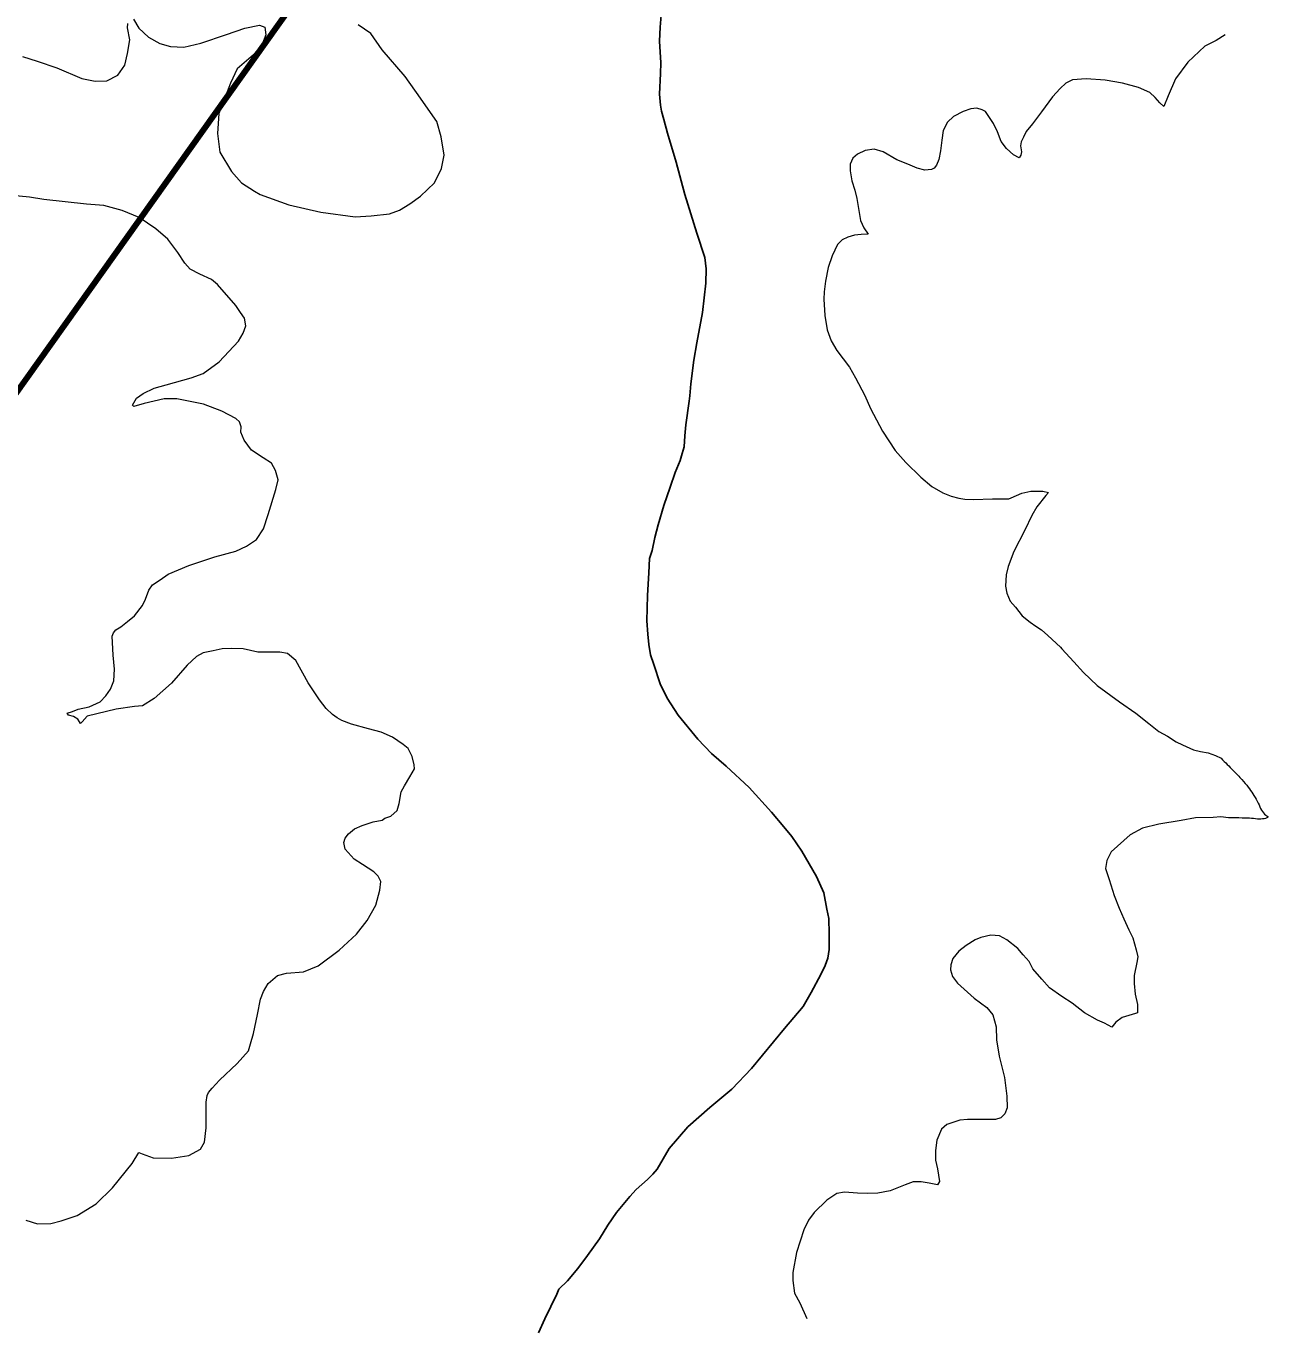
# Model space of a CAD drawing. Extents: x 553962 to 842807, y 8883888 to 9032388.
# Drawn here: x 711150 to 712884, y 8965597 to 8967384 of the extents above; entities that cross this region are included whole.
import ezdxf

# ---------------------------------------------------------------- set-up
doc = ezdxf.new("R2010")
doc.units = 0
doc.header["$LTSCALE"] = 200
for name, color, linetype, lineweight in [('24', 7, 'Continuous', 25), ('8', 7, 'Continuous', 13), ('9', 7, 'Continuous', 90)]:
    doc.layers.add(name, color=color, linetype=linetype, lineweight=lineweight)

msp = doc.modelspace()

# ---------------------------------------------------------------- linework, layer by layer
at = {"layer": '24'}
for points in [[(712010.1, 8966662.7), (712013.6, 8966680.7), (712018.3, 8966697.9), (712026.1, 8966724.5), (712034.9, 8966749.9), (712041.8, 8966770), (712048.3, 8966786.7), (712051.1, 8966796), (712053.9, 8966805.4), (712055.1, 8966820.5), (712056.4, 8966835.5), (712060.8, 8966868), (712061.7, 8966875.3), (712063.1, 8966891.8), (712067.3, 8966924.5), (712071.5, 8966948.2), (712079.1, 8966989.8), (712083.9, 8967030.2), (712084.2, 8967050), (712082.3, 8967065.3), (712071.5, 8967099), (712054.8, 8967152.1), (712043.2, 8967196.6), (712031.2, 8967236.3), (712025.9, 8967255.3), (712022.9, 8967266.6), (712021.3, 8967275.1), (712020.1, 8967289.9), (712021.3, 8967318.5), (712021.8, 8967333), (712019.9, 8967363), (712020.8, 8967382), (712022.9, 8967404.1)], [(711853.7, 8965587.6), (711862.3, 8965606.9), (711878.9, 8965640.7), (711881.7, 8965647.3), (711893.7, 8965658.9), (711907.8, 8965676), (711921, 8965693.7), (711937.6, 8965716.8), (711948.9, 8965735.5), (711961.2, 8965752.8), (711979.2, 8965774.9), (711988.2, 8965784.6), (712003.5, 8965798), (712011.1, 8965805.6), (712017.1, 8965812.5), (712033.5, 8965840.7), (712059.2, 8965870.5), (712089.4, 8965897), (712119.3, 8965922.3), (712146.4, 8965950.7), (712192.1, 8966005.7), (712217.5, 8966036.2), (712228.7, 8966055.3), (712241.9, 8966080.2), (712247.9, 8966092.2), (712251.6, 8966102.6), (712253.4, 8966114.4), (712253.2, 8966120.2), (712253.4, 8966136.1), (712252.7, 8966157.1), (712250.2, 8966169.6), (712246, 8966192.4), (712235.8, 8966214.5), (712215.5, 8966249.6), (712202.1, 8966269.7), (712191.2, 8966283.1), (712173.9, 8966303.2), (712143.5, 8966337.1), (712111.7, 8966366.2), (712091.6, 8966383.7), (712072.8, 8966403.6), (712045.8, 8966436.3), (712030.5, 8966459.8), (712020.8, 8966479.7), (712012.2, 8966506.2), (712007.8, 8966519.2), (712005.3, 8966533.7), (712003.9, 8966547.6), (712002.7, 8966566.2), (712003.7, 8966600.8), (712005.5, 8966632), (712006.5, 8966651.9), (712010.1, 8966662.7)]]:
    msp.add_lwpolyline(points, dxfattribs=at)
msp.add_spline([(712788.8, 8964939.7), (712810, 8964936.4), (712849.2, 8964965.8), (712942.3, 8965114.4), (712988, 8965263.1), (713022.3, 8965413.3), (713069.7, 8965512.9), (713157.9, 8965633.8), (713246.1, 8965715.4), (713280.3, 8965792.2), (713237.9, 8965855.9), (713229.7, 8965902.9), (713239.5, 8965932.3), (713254.2, 8965947.1), (713278.7, 8965940.5), (713308.1, 8965930.7), (713347.3, 8965937.3), (713384.8, 8965963.4), (713415.9, 8965999.3), (713425.7, 8966043.5), (713442, 8966081), (713468.1, 8966087.6), (713484.5, 8966095.8), (713482.8, 8966135), (713497.5, 8966192.2), (713549.8, 8966334.3), (713585.7, 8966420.9), (713746.6, 8966711.8), (713820.1, 8966850.6), (713901.8, 8966907.8), (713934.4, 8966981.3), (713967.1, 8967103.9), (714024.2, 8967177.4)], degree=3, dxfattribs=at)
at = {"layer": '8'}
for points in [[(711144.6, 8967341.9), (711165, 8967335.3), (711192, 8967326.1), (711226.3, 8967311.6), (711244.7, 8967307.7), (711260.5, 8967308.3), (711275.7, 8967316.2), (711285.5, 8967330), (711288.8, 8967345.8), (711292.1, 8967364.9), (711288.8, 8967381.4), (711289.5, 8967387.3)], [(711297.4, 8967393.2), (711304.6, 8967380.7), (711317.8, 8967368.2), (711333.6, 8967359.7), (711348.1, 8967355.7), (711366.6, 8967354.4), (711389.6, 8967360.3), (711425.2, 8967372.2), (711450.2, 8967380.7), (711470.6, 8967384.7), (711477.8, 8967382), (711479.2, 8967371.5), (711474.6, 8967359.7), (711462, 8967343.9), (711439.7, 8967324.8), (711430.4, 8967305), (711414.6, 8967263.5), (711412.7, 8967235.9), (711415.9, 8967210.2), (711431.8, 8967183.9), (711445.6, 8967168.1), (711463.4, 8967156.9), (711471.3, 8967152.3), (711510.8, 8967137.8), (711554.9, 8967127.9), (711601.7, 8967121.3), (711623.9, 8967122.7), (711648.9, 8967125.3), (711662.7, 8967130.6), (711677.2, 8967139.1), (711691.7, 8967149.7), (711710.8, 8967168.1), (711720.7, 8967187.9), (711724, 8967206.3), (711720, 8967231.3), (711714.1, 8967252.4), (711708.8, 8967260.3), (711691.7, 8967284.6), (711670.6, 8967314.3), (711639, 8967350.8), (711623.2, 8967373.2), (711606, 8967385.1)], [(712797.4, 8967371.4), (712785.1, 8967363.8), (712769.5, 8967355.8), (712746.1, 8967334.1), (712729.4, 8967311), (712719.1, 8967287.6), (712713.3, 8967272.9), (712707.7, 8967278.2), (712701.3, 8967285.4), (712694.1, 8967292.1), (712678.2, 8967299), (712656.2, 8967304.9), (712632.5, 8967309.3), (712606.4, 8967311), (712587.5, 8967309.6), (712578.5, 8967305.1), (712570.8, 8967297.8), (712560.2, 8967286.4), (712545.2, 8967265.6), (712532.7, 8967249.4), (712523.8, 8967238.8), (712520.2, 8967230.8), (712517.1, 8967224.4), (712516.3, 8967218.8), (712517.4, 8967210.7), (712516.8, 8967206.3), (712514.3, 8967202.7), (712506.8, 8967206.6), (712497.1, 8967215.2), (712489.8, 8967224.9), (712484.8, 8967238.3), (712479, 8967249.7), (712468.1, 8967266.1), (712463.7, 8967268.6)], [(712463.7, 8967268.6), (712456.4, 8967270.6), (712447.8, 8967269.7), (712437.5, 8967266.4), (712424.1, 8967259.4), (712416.1, 8967251.6), (712410.1, 8967240.2), (712408.1, 8967226.8), (712406.2, 8967212.1), (712403.9, 8967200.1), (712400.9, 8967192.6), (712397.8, 8967188.4), (712393.9, 8967186.5), (712384.7, 8967185.6), (712374.4, 8967188.1), (712361.3, 8967194), (712346.3, 8967199.8), (712327.4, 8967210.9), (712315.2, 8967214.3), (712302.9, 8967212.6), (712292, 8967207.6), (712285.6, 8967202), (712282.3, 8967194), (712282.3, 8967184.8), (712284.2, 8967170.7), (712288.4, 8967157.9), (712291.2, 8967146.5), (712294.3, 8967127.3), (712296.5, 8967116.2), (712301, 8967106.4), (712306.8, 8967097.5), (712297.3, 8967097.2), (712287.9, 8967096.1), (712279, 8967093.6), (712271.2, 8967089.7), (712264.5, 8967083.3), (712257.5, 8967068), (712252, 8967051.9), (712248.1, 8967033), (712246.4, 8967018.5), (712246.1, 8967008.2), (712247.2, 8966986), (712250.5, 8966966), (712256.1, 8966951), (712263.6, 8966937.6), (712272.5, 8966926.2), (712281.2, 8966914.8), (712289.5, 8966900), (712302.2, 8966875.7), (712310.2, 8966858.1), (712326.4, 8966827), (712344, 8966800.4), (712358.8, 8966783.7), (712379.1, 8966763.7), (712394.4, 8966750.6), (712409.4, 8966742), (712420.8, 8966737.5), (712431.4, 8966734.8), (712439.8, 8966733.4), (712451.7, 8966732.8), (712477.9, 8966733.9), (712491.1, 8966733.7), (712500, 8966733.9), (712503.6, 8966735), (712518.1, 8966741.4), (712530.6, 8966744.2), (712547.1, 8966744.5), (712554.6, 8966742.3), (712551.2, 8966738.4), (712538.7, 8966722.8), (712532, 8966711.1), (712522.3, 8966690.8), (712506.9, 8966661.5), (712499.4, 8966640.6), (712496.3, 8966629.2), (712495.8, 8966613.9), (712497.4, 8966604.2), (712502.2, 8966593.3), (712509.4, 8966585), (712518.6, 8966573), (712529.7, 8966564.1), (712537.2, 8966558.8), (712545.3, 8966553.8), (712553.7, 8966545.8), (712571.2, 8966529.9), (712572.9, 8966527.7), (712589.3, 8966509.9), (712603, 8966495.2), (712621.6, 8966477.1), (712652.4, 8966454.7), (712674.5, 8966439.2), (712692.5, 8966425.2), (712706.5, 8966413.8), (712718.4, 8966407.8), (712730, 8966399.9), (712738.9, 8966395.5), (712753.8, 8966389), (712763.5, 8966386.6), (712774, 8966384.8), (712784.2, 8966380.8), (712792, 8966377.2)], [(711444.6, 8966825.3), (711445, 8966832.6), (711442.9, 8966839.5), (711438, 8966844.2), (711418.4, 8966854.4), (711393.6, 8966864.1), (711357, 8966871.4), (711339.5, 8966871.4), (711311.9, 8966864.9), (711297.7, 8966860.5), (711296, 8966862.5), (711301.3, 8966872.2), (711310.3, 8966878.8), (711325.7, 8966886.1), (711342, 8966890.5), (711376.5, 8966900.3), (711393.2, 8966906), (711414.8, 8966922.2), (711441.6, 8966950.3), (711448.1, 8966961.3), (711451.4, 8966971.8), (711449.7, 8966982), (711444.5, 8966990.1), (711438, 8966999.5), (711412.7, 8967028.3), (711404.6, 8967035.3), (711388.3, 8967042.6), (711374.9, 8967049.5), (711368, 8967057.6), (711358, 8967072.2), (711344.2, 8967090.9), (711327.9, 8967105.1), (711305.2, 8967120.6), (711281.6, 8967130.3), (711256.4, 8967136.8), (711232.8, 8967138.8), (711173.8, 8967145.3), (711154.3, 8967148.6), (711130.7, 8967150.6)], [(711206.1, 8966439.2), (711213.4, 8966441.7), (711221.1, 8966444.5), (711236.2, 8966447.8), (711251.2, 8966454.7), (711259.3, 8966462.8), (711265.5, 8966472.2), (711270.3, 8966483.6), (711271.2, 8966499.8), (711269.1, 8966518.9), (711267.9, 8966545), (711269.9, 8966549.4), (711272.8, 8966553.9), (711279.7, 8966558), (711289, 8966565.3), (711298.4, 8966573), (711309.8, 8966587.2), (711313.8, 8966595.8), (711318.3, 8966608.4), (711323.2, 8966615.7), (711333.8, 8966622.6), (711344.8, 8966630.3), (711373.2, 8966642.1), (711408.8, 8966654.2), (711437.7, 8966661.9), (711452.7, 8966668.8), (711466.1, 8966677.7), (711475.9, 8966692.4), (711482.4, 8966712.3), (711493, 8966746.4), (711496.2, 8966759.8), (711492.6, 8966772.8), (711486.9, 8966782.6), (711475.5, 8966790.3), (711459.2, 8966800.5), (711449.5, 8966814.3), (711444.6, 8966825.3)], [(711551.2, 8966091.8), (711579.7, 8966113.4), (711603.7, 8966135.3), (711618.3, 8966154.4), (711630.1, 8966175.5), (711635.8, 8966195.8), (711637, 8966207.6), (711633.4, 8966215.3), (711627.7, 8966221), (711611.8, 8966231.2), (711600.4, 8966238.5), (711588.2, 8966252.3), (711586.2, 8966261.3), (711588.2, 8966267.4), (711592.7, 8966273.5), (711600.8, 8966280.4), (711611.4, 8966284.9), (711626.5, 8966289.7), (711639.1, 8966292.2), (711642.7, 8966295), (711650.9, 8966297.5), (711659.4, 8966305.2), (711662.2, 8966314.9), (711665.1, 8966331.2), (711669.6, 8966339.3), (711676.9, 8966351.5), (711683.4, 8966362.9), (711683, 8966368.2), (711680.1, 8966379.6), (711674.8, 8966390.6), (711667.9, 8966396.2), (711653.3, 8966406), (711637.4, 8966413.3), (711620, 8966417.8), (711596.8, 8966423.9), (711583.4, 8966429.2), (711577.3, 8966432.8), (711570.8, 8966437.3), (711562.2, 8966445.4), (711553, 8966457.6), (711537.5, 8966480.7), (711520.4, 8966511.6), (711509, 8966521.4), (711498.5, 8966523), (711468, 8966523), (711448, 8966527.5), (711431.4, 8966528.3), (711419.2, 8966527.5), (711406.6, 8966525), (711393.1, 8966522.2), (711383.8, 8966517.3), (711371.2, 8966505.1), (711349.6, 8966480.3), (711325.6, 8966459.2), (711309.4, 8966449.4), (711298.4, 8966448.2), (711273.6, 8966444.5), (711233.7, 8966435.2), (711226.8, 8966427.5), (711224.4, 8966425), (711222.8, 8966427.1), (711220.7, 8966431.1), (711215, 8966434.4), (711207.7, 8966436.4), (711206.1, 8966439.2)], [(712791.5, 8966296.7), (712780.8, 8966296), (712756.9, 8966295.5), (712737.2, 8966291.7), (712706.3, 8966286.6), (712683.8, 8966281), (712666.8, 8966272), (712640.7, 8966248.6), (712634.8, 8966236.6), (712633.1, 8966225.9), (712638, 8966210.6), (712644.8, 8966188.6), (712651.7, 8966171.1), (712658.4, 8966156.6), (712665, 8966141.2), (712670.6, 8966130.3), (712675.2, 8966113.7), (712677.4, 8966104.2), (712676.2, 8966096.6), (712672.4, 8966078.7), (712672.2, 8966067.7), (712673.9, 8966053.1), (712677, 8966038.7), (712677, 8966027.3), (712674.1, 8966026.6), (712656.1, 8966020.7), (712647.1, 8966014.4), (712641.7, 8966007.6), (712631.7, 8966013.2), (712622.2, 8966017.1), (712604.1, 8966027.5), (712587.2, 8966040.5), (712572.8, 8966049.8), (712556, 8966061.7), (712545.5, 8966073.7), (712533.1, 8966088), (712528.2, 8966097.8), (712520.1, 8966106.8), (712512.6, 8966115.6), (712497.5, 8966127.8), (712487.2, 8966133.1), (712475.5, 8966134.1), (712461.9, 8966130.9), (712453.8, 8966127.5), (712441.6, 8966120), (712431.6, 8966111.9), (712423.3, 8966102.2), (712420.4, 8966093.2), (712420.2, 8966086.3), (712422.9, 8966077.3), (712429.7, 8966068.3), (712452.6, 8966047.3), (712469.9, 8966034.7), (712478.2, 8966024.4), (712482.8, 8966007.9), (712483.3, 8965990.3), (712486.7, 8965967.9), (712494.1, 8965938.5), (712497.5, 8965912.6), (712497.7, 8965896.5), (712494.8, 8965888.7), (712489.2, 8965882.9), (712481.9, 8965880.9), (712468.2, 8965880.9), (712443.3, 8965880.7), (712433, 8965879.8), (712415.2, 8965874), (712407.7, 8965867.4), (712401.1, 8965852.1), (712399.6, 8965838.2), (712399.4, 8965825), (712402.1, 8965812.8), (712404.7, 8965795.5), (712402.3, 8965791.1), (712390.8, 8965793.3), (712379.9, 8965795), (712368.9, 8965795), (712357.9, 8965791.1), (712337, 8965782.6), (712320.1, 8965779.4), (712305.3, 8965778.8), (712292.2, 8965779.3), (712274.4, 8965780.8), (712263.9, 8965778.8), (712250, 8965769.8), (712232.7, 8965753), (712224.9, 8965742.5), (712218.6, 8965729.1), (712208.3, 8965697.7), (712203.2, 8965670.2), (712203.2, 8965659.2), (712205.7, 8965642), (712212.8, 8965628.8), (712222.8, 8965607.1)], [(711149.4, 8965742.1), (711165.3, 8965737.3), (711183.6, 8965737.7), (711197.6, 8965741.2), (711219.6, 8965748.9), (711246, 8965764.7), (711268.4, 8965786.7), (711295.2, 8965820), (711304.6, 8965835.1), (711309, 8965833.4), (711324.1, 8965828.2), (711349.3, 8965827.7), (711373.3, 8965831), (711389.5, 8965839.9), (711394.8, 8965849.7), (711397.3, 8965869.2), (711397.3, 8965904.6), (711398.5, 8965913.9), (711400.5, 8965918), (711405.4, 8965923.7), (711415.6, 8965934.7), (711439.8, 8965957.7), (711455.2, 8965975.2), (711458.1, 8965984.5), (711462.1, 8965999.1), (711467.8, 8966025.2), (711471.9, 8966046.3), (711476, 8966056.5), (711482.5, 8966067.4), (711495.1, 8966078.8), (711507.7, 8966081.7), (711530.9, 8966083.7), (711551.2, 8966091.8)]]:
    msp.add_lwpolyline(points, dxfattribs=at)
msp.add_open_spline([(712792, 8966377.2), (712797.4, 8966371.4), (712809.2, 8966360.3), (712820.6, 8966347.5), (712829.9, 8966337.4), (712835.2, 8966328.6), (712842.2, 8966318.3), (712846, 8966307.9), (712851.3, 8966299.6), (712858.9, 8966296.3), (712851.1, 8966293.8), (712842.2, 8966293.3), (712830.9, 8966295.1), (712818.6, 8966295.1), (712801.2, 8966295.1), (712791.5, 8966296.7)], degree=3, dxfattribs=at)
at = {"layer": '9'}
msp.add_lwpolyline([(691582, 8951218.7), (697371.2, 8956056), (705081.2, 8958366.8), (713138.6, 8969695)], dxfattribs=at)

doc.saveas('drawing.dxf')
